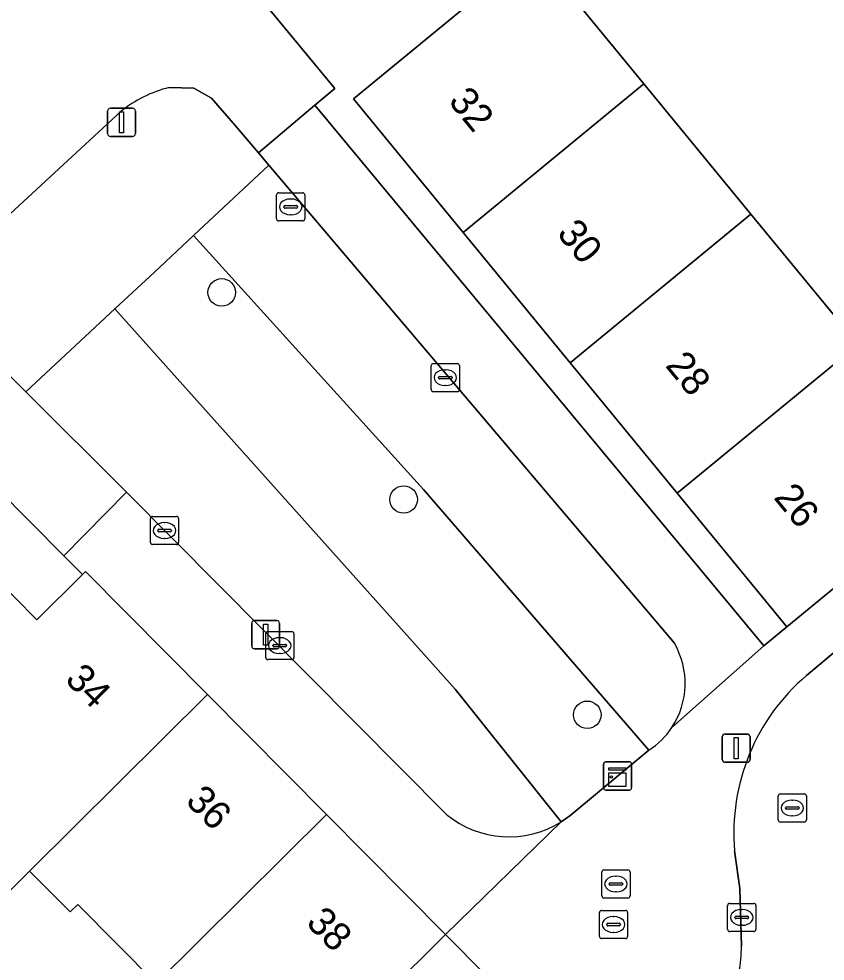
# Model space of a CAD drawing. Extents: x 159039 to 160102, y 381214 to 382524.
# Drawn here: x 159590.08 to 159618.72, y 381905.02 to 381938.48 of the extents above; entities that cross this region are included whole.
import ezdxf

# ---------------------------------------------------------------- set-up
doc = ezdxf.new("R2010")
doc.units = 0
for name, color, linetype in [('IMGEO_Boom', 7, 'Continuous'), ('IMGEO_Erf', 7, 'Continuous'), ('IMGEO_Groenvoorziening', 7, 'Continuous'), ('IMGEO_Kast', 7, 'Continuous'), ('IMGEO_Kolk', 7, 'Continuous'), ('IMGEO_Lichtmast', 7, 'Continuous'), ('IMGEO_Pand', 7, 'Continuous'), ('IMGEO_Pand_nummerreeks', 7, 'Continuous'), ('IMGEO_Rijbaan_lokaal_open', 7, 'Continuous'), ('IMGEO_Rioolput', 7, 'Continuous'), ('IMGEO_Voetpad_gesloten', 7, 'Continuous'), ('IMGEO_Voetpad_open', 7, 'Continuous')]:
    doc.layers.add(name, color=color, linetype=linetype)

msp = doc.modelspace()

# ---------------------------------------------------------------- linework, layer by layer
at = {"layer": 'IMGEO_Boom'}
for centre in [(159597.285, 381928.769), (159603.747, 381921.414), (159610.273, 381913.768)]:
    msp.add_circle(centre, 0.489, dxfattribs=at)
at = {"layer": 'IMGEO_Erf'}
for points in [[(159635.563, 381966.926), (159634.375, 381968.349), (159600.304, 381940.359), (159598.759, 381939.089), (159601.3, 381936.01), (159600.597, 381935.418), (159616.549, 381916.223), (159617.368, 381916.893), (159613.468, 381921.64), (159609.664, 381926.27), (159605.86, 381930.902), (159601.961, 381935.647), (159608.384, 381940.923), (159612.283, 381936.177), (159616.087, 381931.546), (159619.891, 381926.915), (159623.79, 381922.169), (159625.094, 381923.234), (159629.536, 381926.863), (159627.122, 381929.805), (159629.225, 381931.531), (159626.448, 381934.691), (159623.987, 381932.737), (159621.441, 381935.944)], [(159594.957, 381904.223), (159592.168, 381907.035), (159591.896, 381906.765), (159590.456, 381908.217), (159588.794, 381906.568), (159584.49, 381910.909), (159584.689, 381911.107), (159582.271, 381913.545), (159582.443, 381913.716), (159588.327, 381919.552), (159590.716, 381917.143), (159592.334, 381918.748), (159591.675, 381919.41), (159589.278, 381921.821), (159568, 381900.661)]]:
    msp.add_lwpolyline(points, dxfattribs=at)
at = {"layer": 'IMGEO_Groenvoorziening'}
for points in [[(159593.697, 381935.194), (159586.761, 381928.784), (159590.323, 381925.237), (159593.488, 381928.185), (159594.892, 381929.492), (159596.287, 381930.792), (159598.959, 381933.286), (159598.587, 381933.725), (159597.779, 381934.689), (159596.924, 381935.665), (159596.298, 381936.025), (159595.42, 381936.047)], [(159598.959, 381933.286), (159596.287, 381930.792), (159604.449, 381921.771), (159612.455, 381912.506)], [(159613.366, 381916.307), (159598.959, 381933.286)], [(159593.488, 381928.185), (159590.323, 381925.237), (159593.905, 381921.67), (159605.274, 381910.229)], [(159609.343, 381909.966), (159605.579, 381914.675), (159593.488, 381928.185)]]:
    msp.add_lwpolyline(points, dxfattribs=at)
msp.add_lwpolyline([(159604.449, 381921.771), (159596.287, 381930.792), (159594.892, 381929.492), (159593.488, 381928.185), (159605.579, 381914.675), (159609.343, 381909.966), (159609.648, 381910.181), (159612.455, 381912.506)], close=True, dxfattribs=at)
for centre, radius, start, end in [((159596.482, 381931.736), 4.44, 103.8335, 128.8434), ((159610.923, 381914.883), 2.828, 326.4218, 30.2427), ((159610.919, 381914.887), 2.833, 302.8267, 326.4033), ((159607.491, 381912.922), 3.488, 230.5335, 302.0701)]:
    msp.add_arc(centre, radius, start, end, dxfattribs=at)
at = {"layer": 'IMGEO_Kast'}
for p, q in [((159610.849, 381911.171), (159610.849, 381912.012)), ((159610.849, 381912.012), (159610.849, 381911.171)), ((159610.924, 381912.096), (159611.765, 381912.096)), ((159611.765, 381912.096), (159610.924, 381912.096)), ((159611.849, 381912.021), (159611.849, 381911.18)), ((159611.849, 381911.18), (159611.849, 381912.021)), ((159611.774, 381911.096), (159610.933, 381911.096)), ((159610.933, 381911.096), (159611.774, 381911.096))]:
    msp.add_line(p, q, dxfattribs=at)
for points in [[(159611.044, 381911.886), (159611.644, 381911.886), (159611.644, 381911.801), (159611.044, 381911.801), (159611.044, 381911.886)], [(159611.044, 381911.711), (159611.644, 381911.711), (159611.644, 381911.222), (159611.044, 381911.222), (159611.044, 381911.711)]]:
    msp.add_lwpolyline(points, dxfattribs=at)
msp.add_circle((159611.128, 381911.56), 0.0377, dxfattribs=at)
for centre, start, end in [((159610.927, 381912.018), 92.4484, 184.2845), ((159610.927, 381912.018), 92.4484, 184.2845), ((159611.771, 381912.018), 2.4484, 94.2845), ((159611.771, 381912.018), 2.4484, 94.2845), ((159610.927, 381911.174), 182.4484, 274.2845), ((159610.927, 381911.174), 182.4484, 274.2845), ((159611.771, 381911.174), 272.4484, 4.2845), ((159611.771, 381911.174), 272.4484, 4.2845)]:
    msp.add_arc(centre, 0.0779, start, end, dxfattribs=at)
at = {"layer": 'IMGEO_Kolk'}
for p, q in [((159604.804, 381926.242), (159605.656, 381926.242)), ((159604.729, 381925.316), (159604.729, 381926.168)), ((159605.217, 381926.022), (159605.242, 381926.022)), ((159605.73, 381926.168), (159605.73, 381925.316)), ((159604.988, 381925.736), (159604.988, 381925.748)), ((159605.426, 381925.699), (159605.028, 381925.699)), ((159605.031, 381925.785), (159605.429, 381925.785)), ((159605.472, 381925.748), (159605.472, 381925.736)), ((159605.656, 381925.242), (159604.804, 381925.242)), ((159605.24, 381925.462), (159605.215, 381925.462)), ((159598.847, 381915.8), (159598.847, 381916.652)), ((159598.922, 381916.726), (159599.774, 381916.726)), ((159599.848, 381916.652), (159599.848, 381915.8)), ((159599.106, 381916.22), (159599.106, 381916.232)), ((159599.544, 381916.183), (159599.146, 381916.183)), ((159599.149, 381916.269), (159599.547, 381916.269)), ((159599.335, 381916.506), (159599.36, 381916.506)), ((159599.59, 381916.232), (159599.59, 381916.22)), ((159599.358, 381915.946), (159599.333, 381915.946)), ((159599.774, 381915.726), (159598.922, 381915.726)), ((159615.26, 381906.145), (159615.26, 381906.997)), ((159615.335, 381907.071), (159616.187, 381907.071)), ((159615.748, 381906.851), (159615.773, 381906.851)), ((159616.261, 381906.997), (159616.261, 381906.145)), ((159615.519, 381906.565), (159615.519, 381906.577)), ((159615.957, 381906.528), (159615.559, 381906.528)), ((159615.562, 381906.614), (159615.96, 381906.614)), ((159616.003, 381906.577), (159616.003, 381906.565)), ((159615.771, 381906.291), (159615.746, 381906.291)), ((159616.187, 381906.071), (159615.335, 381906.071))]:
    msp.add_line(p, q, dxfattribs=at)
for points in [[(159604.804, 381926.242), (159605.656, 381926.242)], [(159604.729, 381925.316), (159604.729, 381926.168)], [(159605.73, 381926.168), (159605.73, 381925.316)], [(159605.656, 381925.242), (159604.804, 381925.242)], [(159598.847, 381915.8), (159598.847, 381916.652)], [(159598.922, 381916.726), (159599.774, 381916.726)], [(159599.848, 381916.652), (159599.848, 381915.8)], [(159599.774, 381915.726), (159598.922, 381915.726)], [(159615.26, 381906.145), (159615.26, 381906.997)], [(159615.335, 381907.071), (159616.187, 381907.071)], [(159616.261, 381906.997), (159616.261, 381906.145)], [(159616.187, 381906.071), (159615.335, 381906.071)]]:
    msp.add_lwpolyline(points, dxfattribs=at)
for centre, radius, start, end in [((159604.806, 381926.166), 0.0765, 91.552, 178.448), ((159604.806, 381926.166), 0.0765, 91.552, 178.448), ((159605.654, 381926.166), 0.0765, 1.552, 88.448), ((159605.654, 381926.166), 0.0765, 1.552, 88.448), ((159605.028, 381925.745), 0.0403, 85.8775, 175.7526), ((159605.025, 381925.735), 0.0366, 178.938, 274.7102), ((159605.429, 381925.742), 0.043, 264.8664, 352.4533), ((159605.433, 381925.747), 0.0386, 1.7309, 96.639), ((159604.806, 381925.318), 0.0765, 181.552, 268.448), ((159604.806, 381925.318), 0.0765, 181.552, 268.448), ((159605.654, 381925.318), 0.0765, 271.552, 358.448), ((159605.654, 381925.318), 0.0765, 271.552, 358.448), ((159598.924, 381916.65), 0.0765, 91.552, 178.448), ((159598.924, 381916.65), 0.0765, 91.552, 178.448), ((159599.772, 381916.65), 0.0765, 1.552, 88.448), ((159599.772, 381916.65), 0.0765, 1.552, 88.448), ((159599.146, 381916.229), 0.0403, 85.8775, 175.7526), ((159599.143, 381916.219), 0.0366, 178.938, 274.7102), ((159599.547, 381916.226), 0.043, 264.8664, 352.4533), ((159599.551, 381916.231), 0.0386, 1.7309, 96.639), ((159598.924, 381915.802), 0.0765, 181.552, 268.448), ((159598.924, 381915.802), 0.0765, 181.552, 268.448), ((159599.772, 381915.802), 0.0765, 271.552, 358.448), ((159599.772, 381915.802), 0.0765, 271.552, 358.448), ((159615.337, 381906.995), 0.0765, 91.552, 178.448), ((159615.337, 381906.995), 0.0765, 91.552, 178.448), ((159616.185, 381906.995), 0.0765, 1.552, 88.448), ((159616.185, 381906.995), 0.0765, 1.552, 88.448), ((159615.559, 381906.574), 0.0403, 85.8775, 175.7526), ((159615.556, 381906.564), 0.0366, 178.938, 274.7102), ((159615.96, 381906.571), 0.043, 264.8664, 352.4533), ((159615.964, 381906.576), 0.0386, 1.7309, 96.639), ((159615.337, 381906.147), 0.0765, 181.552, 268.448), ((159615.337, 381906.147), 0.0765, 181.552, 268.448), ((159616.185, 381906.147), 0.0765, 271.552, 358.448), ((159616.185, 381906.147), 0.0765, 271.552, 358.448)]:
    msp.add_arc(centre, radius, start, end, dxfattribs=at)
for centre, major_axis, ratio, start_param, end_param in [((159605.216, 381925.742), (-0.387, 0.002), 0.722429, 4.712389, 7.853982), ((159605.241, 381925.742), (-0.39, 0.002), 0.717154, 1.570796, 4.712389), ((159599.334, 381916.226), (-0.387, 0.002), 0.722429, 4.712389, 7.853982), ((159599.359, 381916.226), (-0.39, 0.002), 0.717154, 1.570796, 4.712389), ((159615.747, 381906.571), (-0.387, 0.002), 0.722429, 4.712389, 7.853982), ((159615.772, 381906.571), (-0.39, 0.002), 0.717154, 1.570796, 4.712389)]:
    msp.add_ellipse(centre, major_axis=major_axis, ratio=ratio, start_param=start_param, end_param=end_param, dxfattribs=at)
at = {"layer": 'IMGEO_Lichtmast'}
for p, q in [((159593.328, 381935.31), (159594.118, 381935.31)), ((159594.118, 381935.31), (159593.328, 381935.31)), ((159593.228, 381934.41), (159593.228, 381935.21)), ((159593.228, 381935.21), (159593.228, 381934.41)), ((159594.218, 381935.21), (159594.218, 381934.41)), ((159594.218, 381934.41), (159594.218, 381935.21)), ((159594.118, 381934.31), (159593.328, 381934.31)), ((159593.328, 381934.31), (159594.118, 381934.31)), ((159598.349, 381916.214), (159598.349, 381917.014)), ((159598.349, 381917.014), (159598.349, 381916.214)), ((159598.449, 381917.114), (159599.239, 381917.114)), ((159599.239, 381917.114), (159598.449, 381917.114)), ((159599.339, 381917.014), (159599.339, 381916.214)), ((159599.339, 381916.214), (159599.339, 381917.014)), ((159599.239, 381916.114), (159598.449, 381916.114)), ((159598.449, 381916.114), (159599.239, 381916.114)), ((159615.069, 381912.183), (159615.069, 381912.983)), ((159615.069, 381912.983), (159615.069, 381912.183)), ((159615.169, 381913.083), (159615.959, 381913.083)), ((159615.959, 381913.083), (159615.169, 381913.083)), ((159616.059, 381912.983), (159616.059, 381912.183)), ((159616.059, 381912.183), (159616.059, 381912.983)), ((159615.959, 381912.083), (159615.169, 381912.083)), ((159615.169, 381912.083), (159615.959, 381912.083))]:
    msp.add_line(p, q, dxfattribs=at)
for points in [[(159593.648, 381935.185), (159593.798, 381935.185), (159593.798, 381934.435), (159593.648, 381934.435), (159593.648, 381935.185)], [(159598.769, 381916.989), (159598.919, 381916.989), (159598.919, 381916.239), (159598.769, 381916.239), (159598.769, 381916.989)], [(159615.489, 381912.958), (159615.639, 381912.958), (159615.639, 381912.208), (159615.489, 381912.208), (159615.489, 381912.958)]]:
    msp.add_lwpolyline(points, dxfattribs=at)
for centre, start, end in [((159593.328, 381935.21), 90, 180), ((159593.328, 381935.21), 90, 180), ((159594.118, 381935.21), 0, 90), ((159594.118, 381935.21), 360, 90), ((159593.328, 381934.41), 180, 270), ((159593.328, 381934.41), 180, 270), ((159594.118, 381934.41), 270, 0), ((159594.118, 381934.41), 270, 0), ((159598.449, 381917.014), 90, 180), ((159598.449, 381917.014), 90, 180), ((159599.239, 381917.014), 0, 90), ((159599.239, 381917.014), 360, 90), ((159598.449, 381916.214), 180, 270), ((159598.449, 381916.214), 180, 270), ((159599.239, 381916.214), 270, 0), ((159599.239, 381916.214), 270, 0), ((159615.169, 381912.983), 90, 180), ((159615.169, 381912.983), 90, 180), ((159615.959, 381912.983), 0, 90), ((159615.959, 381912.983), 360, 90), ((159615.169, 381912.183), 180, 270), ((159615.169, 381912.183), 180, 270), ((159615.959, 381912.183), 270, 0), ((159615.959, 381912.183), 270, 0)]:
    msp.add_arc(centre, 0.1, start, end, dxfattribs=at)
at = {"layer": 'IMGEO_Pand'}
for points in [[(159605.86, 381930.902), (159612.283, 381936.177), (159608.384, 381940.923), (159601.961, 381935.647)], [(159609.664, 381926.27), (159616.087, 381931.546), (159612.283, 381936.177), (159605.86, 381930.902)], [(159609.664, 381926.27), (159613.468, 381921.64), (159619.891, 381926.915), (159616.087, 381931.546)], [(159619.891, 381926.915), (159613.468, 381921.64), (159617.368, 381916.893), (159623.79, 381922.169)], [(159596.783, 381914.492), (159592.449, 381918.862), (159592.334, 381918.748), (159590.716, 381917.143), (159588.327, 381919.552), (159582.443, 381913.716), (159582.271, 381913.545), (159584.689, 381911.107), (159584.49, 381910.909), (159588.794, 381906.568), (159590.456, 381908.217)], [(159601.011, 381910.228), (159596.783, 381914.492), (159590.456, 381908.217), (159591.896, 381906.765), (159592.168, 381907.035), (159594.957, 381904.223)], [(159601.011, 381910.228), (159594.957, 381904.223), (159597.673, 381901.484), (159597.37, 381901.183), (159598.882, 381899.658), (159605.24, 381905.964)], [(159598.882, 381899.658), (159600.42, 381898.108), (159600.643, 381898.328), (159603.517, 381895.43), (159609.575, 381901.593), (159605.24, 381905.964)]]:
    msp.add_lwpolyline(points, close=True, dxfattribs=at)
at = {"layer": 'IMGEO_Rijbaan_lokaal_open'}
for points in [[(159622.557, 381913.92), (159628.611, 381918.954), (159626.155, 381921.936), (159618.057, 381915.162)], [(159615.508, 381908.942), (159615.691, 381907.603), (159615.754, 381905.553)]]:
    msp.add_lwpolyline(points, dxfattribs=at)
for centre, radius, start, end in [((159622.823, 381909.576), 7.343, 130.4746, 184.9571), ((159608.273, 381905.79), 7.485, 315.6701, 358.1822)]:
    msp.add_arc(centre, radius, start, end, dxfattribs=at)
at = {"layer": 'IMGEO_Rioolput'}
for p, q in [((159599.311, 381932.307), (159600.163, 381932.307)), ((159599.236, 381931.381), (159599.236, 381932.233)), ((159599.724, 381932.087), (159599.749, 381932.087)), ((159600.237, 381932.233), (159600.237, 381931.381)), ((159599.495, 381931.801), (159599.495, 381931.813)), ((159599.933, 381931.764), (159599.535, 381931.764)), ((159599.538, 381931.85), (159599.936, 381931.85)), ((159599.979, 381931.813), (159599.979, 381931.801)), ((159600.163, 381931.307), (159599.311, 381931.307)), ((159599.747, 381931.527), (159599.722, 381931.527)), ((159594.753, 381919.886), (159594.753, 381920.738)), ((159594.828, 381920.812), (159595.68, 381920.812)), ((159595.241, 381920.592), (159595.266, 381920.592)), ((159595.754, 381920.738), (159595.754, 381919.886)), ((159595.012, 381920.306), (159595.012, 381920.318)), ((159595.45, 381920.269), (159595.052, 381920.269)), ((159595.055, 381920.355), (159595.453, 381920.355)), ((159595.496, 381920.318), (159595.496, 381920.306)), ((159595.264, 381920.032), (159595.239, 381920.032)), ((159595.68, 381919.812), (159594.828, 381919.812)), ((159617.057, 381910.032), (159617.057, 381910.884)), ((159617.132, 381910.958), (159617.984, 381910.958)), ((159618.058, 381910.884), (159618.058, 381910.032)), ((159617.359, 381910.501), (159617.757, 381910.501)), ((159617.545, 381910.738), (159617.57, 381910.738)), ((159617.316, 381910.452), (159617.316, 381910.464)), ((159617.754, 381910.415), (159617.356, 381910.415)), ((159617.568, 381910.178), (159617.543, 381910.178)), ((159617.8, 381910.464), (159617.8, 381910.452)), ((159617.984, 381909.958), (159617.132, 381909.958)), ((159610.79, 381907.333), (159610.79, 381908.185)), ((159610.865, 381908.259), (159611.717, 381908.259)), ((159611.791, 381908.185), (159611.791, 381907.333)), ((159611.278, 381908.039), (159611.303, 381908.039)), ((159611.049, 381907.753), (159611.049, 381907.765)), ((159611.487, 381907.716), (159611.089, 381907.716)), ((159611.092, 381907.802), (159611.49, 381907.802)), ((159611.301, 381907.479), (159611.276, 381907.479)), ((159611.533, 381907.765), (159611.533, 381907.753)), ((159611.717, 381907.259), (159610.865, 381907.259)), ((159610.78, 381906.82), (159611.632, 381906.82)), ((159610.705, 381905.894), (159610.705, 381906.746)), ((159611.193, 381906.6), (159611.218, 381906.6)), ((159611.706, 381906.746), (159611.706, 381905.894)), ((159610.964, 381906.314), (159610.964, 381906.326)), ((159611.402, 381906.277), (159611.004, 381906.277)), ((159611.007, 381906.363), (159611.405, 381906.363)), ((159611.448, 381906.326), (159611.448, 381906.314)), ((159611.632, 381905.82), (159610.78, 381905.82)), ((159611.216, 381906.04), (159611.191, 381906.04))]:
    msp.add_line(p, q, dxfattribs=at)
for points in [[(159599.311, 381932.307), (159600.163, 381932.307)], [(159599.236, 381931.381), (159599.236, 381932.233)], [(159600.237, 381932.233), (159600.237, 381931.381)], [(159600.163, 381931.307), (159599.311, 381931.307)], [(159594.753, 381919.886), (159594.753, 381920.738)], [(159594.828, 381920.812), (159595.68, 381920.812)], [(159595.754, 381920.738), (159595.754, 381919.886)], [(159595.68, 381919.812), (159594.828, 381919.812)], [(159617.057, 381910.032), (159617.057, 381910.884)], [(159617.132, 381910.958), (159617.984, 381910.958)], [(159618.058, 381910.884), (159618.058, 381910.032)], [(159617.984, 381909.958), (159617.132, 381909.958)], [(159610.79, 381907.333), (159610.79, 381908.185)], [(159610.865, 381908.259), (159611.717, 381908.259)], [(159611.791, 381908.185), (159611.791, 381907.333)], [(159611.717, 381907.259), (159610.865, 381907.259)], [(159610.78, 381906.82), (159611.632, 381906.82)], [(159610.705, 381905.894), (159610.705, 381906.746)], [(159611.706, 381906.746), (159611.706, 381905.894)], [(159611.632, 381905.82), (159610.78, 381905.82)]]:
    msp.add_lwpolyline(points, dxfattribs=at)
for centre, radius, start, end in [((159599.313, 381932.231), 0.0765, 91.552, 178.448), ((159599.313, 381932.231), 0.0765, 91.552, 178.448), ((159600.161, 381932.231), 0.0765, 1.552, 88.448), ((159600.161, 381932.231), 0.0765, 1.552, 88.448), ((159599.535, 381931.81), 0.0403, 85.8775, 175.7526), ((159599.532, 381931.8), 0.0366, 178.938, 274.7102), ((159599.936, 381931.807), 0.043, 264.8664, 352.4533), ((159599.94, 381931.812), 0.0386, 1.7309, 96.639), ((159599.313, 381931.383), 0.0765, 181.552, 268.448), ((159599.313, 381931.383), 0.0765, 181.552, 268.448), ((159600.161, 381931.383), 0.0765, 271.552, 358.448), ((159600.161, 381931.383), 0.0765, 271.552, 358.448), ((159594.83, 381920.736), 0.0765, 91.552, 178.448), ((159594.83, 381920.736), 0.0765, 91.552, 178.448), ((159595.678, 381920.736), 0.0765, 1.552, 88.448), ((159595.678, 381920.736), 0.0765, 1.552, 88.448), ((159595.052, 381920.315), 0.0403, 85.8775, 175.7526), ((159595.049, 381920.305), 0.0366, 178.938, 274.7102), ((159595.453, 381920.312), 0.043, 264.8664, 352.4533), ((159595.457, 381920.317), 0.0386, 1.7309, 96.639), ((159594.83, 381919.888), 0.0765, 181.552, 268.448), ((159594.83, 381919.888), 0.0765, 181.552, 268.448), ((159595.678, 381919.888), 0.0765, 271.552, 358.448), ((159595.678, 381919.888), 0.0765, 271.552, 358.448), ((159617.134, 381910.882), 0.0765, 91.552, 178.448), ((159617.134, 381910.882), 0.0765, 91.552, 178.448), ((159617.982, 381910.882), 0.0765, 1.552, 88.448), ((159617.982, 381910.882), 0.0765, 1.552, 88.448), ((159617.356, 381910.461), 0.0403, 85.8775, 175.7526), ((159617.761, 381910.463), 0.0386, 1.7309, 96.639), ((159617.353, 381910.451), 0.0366, 178.938, 274.7102), ((159617.757, 381910.458), 0.043, 264.8664, 352.4533), ((159617.134, 381910.034), 0.0765, 181.552, 268.448), ((159617.134, 381910.034), 0.0765, 181.552, 268.448), ((159617.982, 381910.034), 0.0765, 271.552, 358.448), ((159617.982, 381910.034), 0.0765, 271.552, 358.448), ((159610.867, 381908.183), 0.0765, 91.552, 178.448), ((159610.867, 381908.183), 0.0765, 91.552, 178.448), ((159611.715, 381908.183), 0.0765, 1.552, 88.448), ((159611.715, 381908.183), 0.0765, 1.552, 88.448), ((159611.089, 381907.762), 0.0403, 85.8775, 175.7526), ((159611.086, 381907.752), 0.0366, 178.938, 274.7102), ((159611.49, 381907.759), 0.043, 264.8664, 352.4533), ((159611.494, 381907.764), 0.0386, 1.7309, 96.639), ((159610.867, 381907.335), 0.0765, 181.552, 268.448), ((159610.867, 381907.335), 0.0765, 181.552, 268.448), ((159611.715, 381907.335), 0.0765, 271.552, 358.448), ((159611.715, 381907.335), 0.0765, 271.552, 358.448), ((159610.782, 381906.744), 0.0765, 91.552, 178.448), ((159610.782, 381906.744), 0.0765, 91.552, 178.448), ((159611.63, 381906.744), 0.0765, 1.552, 88.448), ((159611.63, 381906.744), 0.0765, 1.552, 88.448), ((159611.004, 381906.323), 0.0403, 85.8775, 175.7526), ((159611.001, 381906.313), 0.0366, 178.938, 274.7102), ((159611.405, 381906.32), 0.043, 264.8664, 352.4533), ((159611.409, 381906.325), 0.0386, 1.7309, 96.639), ((159610.782, 381905.896), 0.0765, 181.552, 268.448), ((159610.782, 381905.896), 0.0765, 181.552, 268.448), ((159611.63, 381905.896), 0.0765, 271.552, 358.448), ((159611.63, 381905.896), 0.0765, 271.552, 358.448)]:
    msp.add_arc(centre, radius, start, end, dxfattribs=at)
for centre, major_axis, ratio, start_param, end_param in [((159599.723, 381931.807), (-0.387, 0.002), 0.722429, 4.712389, 7.853982), ((159599.748, 381931.807), (-0.39, 0.002), 0.717154, 1.570796, 4.712389), ((159595.24, 381920.312), (-0.387, 0.002), 0.722429, 4.712389, 7.853982), ((159595.265, 381920.312), (-0.39, 0.002), 0.717154, 1.570796, 4.712389), ((159617.544, 381910.458), (-0.387, 0.002), 0.722429, 4.712389, 7.853982), ((159617.569, 381910.458), (-0.39, 0.002), 0.717154, 1.570796, 4.712389), ((159611.277, 381907.759), (-0.387, 0.002), 0.722429, 4.712389, 7.853982), ((159611.302, 381907.759), (-0.39, 0.002), 0.717154, 1.570796, 4.712389), ((159611.192, 381906.32), (-0.387, 0.002), 0.722429, 4.712389, 7.853982), ((159611.217, 381906.32), (-0.39, 0.002), 0.717154, 1.570796, 4.712389)]:
    msp.add_ellipse(centre, major_axis=major_axis, ratio=ratio, start_param=start_param, end_param=end_param, dxfattribs=at)
at = {"layer": 'IMGEO_Voetpad_gesloten'}
for points in [[(159595.42, 381936.047), (159596.298, 381936.025), (159596.924, 381935.665), (159597.779, 381934.689), (159598.587, 381933.725), (159600.597, 381935.418), (159601.3, 381936.01), (159598.759, 381939.089)], [(159582.882, 381927.144), (159583.598, 381927.101), (159584.208, 381926.829), (159584.722, 381926.403), (159589.278, 381921.821), (159591.675, 381919.41), (159593.905, 381921.67), (159590.323, 381925.237), (159586.761, 381928.784), (159593.697, 381935.194)]]:
    msp.add_lwpolyline(points, dxfattribs=at)
msp.add_arc((159596.482, 381931.736), 4.44, 103.8335, 128.8434, dxfattribs=at)
at = {"layer": 'IMGEO_Voetpad_open'}
for points in [[(159600.597, 381935.418), (159598.587, 381933.725), (159598.959, 381933.286), (159613.366, 381916.307)], [(159613.279, 381913.319), (159616.549, 381916.223), (159600.597, 381935.418)], [(159618.057, 381915.162), (159626.155, 381921.936), (159625.094, 381923.234), (159623.79, 381922.169), (159617.368, 381916.893), (159616.549, 381916.223), (159613.279, 381913.319)], [(159593.905, 381921.67), (159591.675, 381919.41), (159592.334, 381918.748), (159592.449, 381918.862), (159596.783, 381914.492), (159601.011, 381910.228), (159605.24, 381905.964), (159609.343, 381909.966)], [(159605.274, 381910.229), (159593.905, 381921.67)], [(159612.455, 381912.506), (159609.648, 381910.181), (159609.343, 381909.966), (159605.24, 381905.964), (159609.575, 381901.593)], [(159615.754, 381905.553), (159615.691, 381907.603), (159615.508, 381908.942)]]:
    msp.add_lwpolyline(points, dxfattribs=at)
for centre, radius, start, end in [((159610.923, 381914.883), 2.828, 326.4218, 30.2427), ((159622.823, 381909.576), 7.343, 130.4746, 184.9571), ((159610.919, 381914.887), 2.833, 302.8267, 326.4033), ((159607.491, 381912.922), 3.488, 230.5335, 302.0701), ((159608.273, 381905.79), 7.485, 315.6701, 358.1822)]:
    msp.add_arc(centre, radius, start, end, dxfattribs=at)

# ---------------------------------------------------------------- texts
at = {"layer": 'IMGEO_Pand_nummerreeks'}
for s, rotation, p in [('32', 309.4042, (159605.308, 381935.544)), ('30', 309.4042, (159609.163, 381930.85)), ('28', 309.4042, (159613.015, 381926.162)), ('26', 309.4042, (159616.865, 381921.475)), ('34', 314.7593, (159591.679, 381914.981)), ('36', 314.7618, (159595.961, 381910.664)), ('38', 314.7618, (159600.245, 381906.344))]:
    msp.add_text(s, height=1, rotation=rotation, dxfattribs=at).set_placement(p)

doc.saveas('drawing.dxf')
